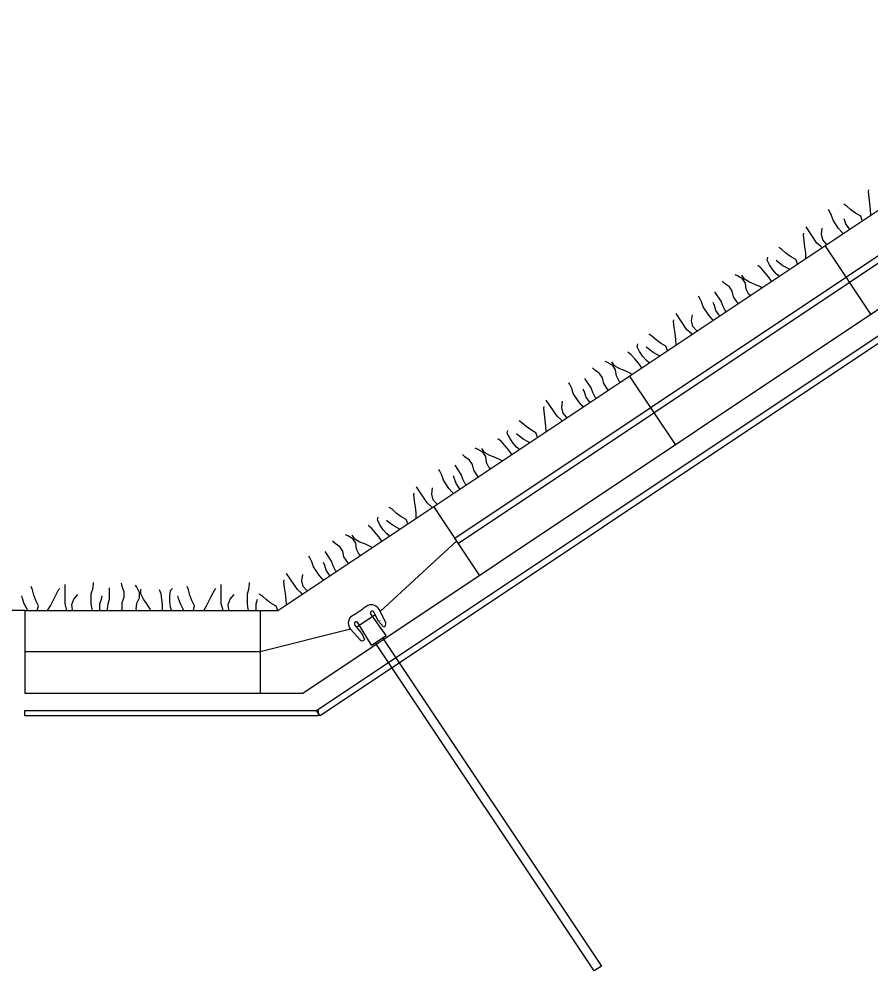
# Model space of a CAD drawing. Extents: x 638850 to 644908, y 297188 to 298900.
# Drawn here: x 643086.46 to 643123.82, y 297482.81 to 297524.54 of the extents above; entities that cross this region are included whole.
import ezdxf

# ---------------------------------------------------------------- set-up
doc = ezdxf.new("R2010")
doc.units = 0
for name, color, linetype in [('11', 7, 'Continuous'), ('4', 7, 'Continuous'), ('5', 7, 'Continuous'), ('7', 7, 'Continuous'), ('8', 7, 'Continuous'), ('9', 7, 'Continuous')]:
    doc.layers.add(name, color=color, linetype=linetype)

msp = doc.modelspace()

# ---------------------------------------------------------------- linework, layer by layer
at = {"layer": '11'}
msp.add_line((643086.719, 297498.614), (643066.201, 297498.614), dxfattribs=at)
at = {"layer": '4'}
for p, q in [((643105.653, 297501.669), (643102.3, 297498.571)), ((643102.083, 297498.423), (643101.278, 297497.881)), ((643101, 297497.802), (643097.033, 297496.806)), ((643097.033, 297496.806), (643086.719, 297496.806))]:
    msp.add_line(p, q, dxfattribs=at)
msp.add_lwpolyline([(643131.473, 297518.72), (643105.731, 297501.552), (643105.574, 297501.787), (643131.317, 297518.952)], close=True, dxfattribs=at)
at = {"layer": '5'}
for p, q in [((643097.81, 297498.614), (643284.835, 297623.344)), ((643098.909, 297494.997), (643285.932, 297619.725)), ((643123.817, 297511.609), (643121.811, 297514.619)), ((643115.239, 297505.886), (643113.23, 297508.897)), ((643106.658, 297500.165), (643104.65, 297503.174)), ((643086.719, 297498.614), (643097.81, 297498.614)), ((643086.719, 297498.614), (643086.719, 297494.997)), ((643097.033, 297498.614), (643097.033, 297494.997)), ((643086.719, 297494.997), (643098.909, 297494.997))]:
    msp.add_line(p, q, dxfattribs=at)
at = {"layer": '7'}
for p, q in [((643101.749, 297498.835), (643101.534, 297498.692)), ((643101.016, 297498.346), (643101.23, 297498.489)), ((643101.23, 297498.489), (643101.534, 297498.692)), ((643102.555, 297497.524), (643101.869, 297498.479)), ((643102.227, 297498.141), (643102.018, 297498.539)), ((643102.537, 297498.069), (643102.262, 297498.639)), ((643101.472, 297497.638), (643101.186, 297497.983)), ((643101.916, 297497.097), (643101.298, 297498.098)), ((643102.227, 297498.141), (643102.449, 297497.898)), ((643101.42, 297497.324), (643101, 297497.796)), ((643101.472, 297497.638), (643101.611, 297497.339)), ((643101.916, 297497.097), (643102.555, 297497.524)), ((643111.678, 297482.812), (643102.079, 297497.206)), ((643102.399, 297497.42), (643111.999, 297483.026)), ((643111.999, 297483.026), (643111.678, 297482.812))]:
    msp.add_line(p, q, dxfattribs=at)
for centre, radius, start, end in [((643101.902, 297498.466), 0.4, 25.6991, 112.5769), ((643101.298, 297498.063), 0.4, 134.8231, 221.7009), ((643101.946, 297498.504), 0.0807, 25.4951, 197.7987), ((643101.245, 297498.037), 0.0807, 49.6013, 221.9049), ((643102.334, 297498.09), 0.106, 117.5065, 119.2635), ((643102.429, 297498.017), 0.12, 279.84, 25.7), ((643101.51, 297497.404), 0.12, 221.7, 327.56)]:
    msp.add_arc(centre, radius, start, end, dxfattribs=at)
at = {"layer": '8'}
for points in [[(643286.548, 297618.639), (643099.662, 297494.003), (643099.506, 297494.235), (643286.392, 297618.873)], [(643099.584, 297494.003), (643086.708, 297494.003), (643086.708, 297494.235), (643099.584, 297494.235)]]:
    msp.add_lwpolyline(points, close=True, dxfattribs=at)
at = {"layer": '9'}
for p, q in [((643123.707, 297516.981), (643123.723, 297517.056)), ((643123.738, 297516.716), (643123.707, 297516.981)), ((643123.772, 297516.457), (643123.738, 297516.716)), ((643122.754, 297516.345), (643122.624, 297516.43)), ((643122.936, 297516.181), (643122.754, 297516.345)), ((643123.804, 297516.194), (643123.772, 297516.457)), ((643121.986, 297516.143), (643121.953, 297516.194)), ((643122.088, 297515.937), (643121.986, 297516.143)), ((643122.155, 297515.726), (643122.088, 297515.937)), ((643123.136, 297516.033), (643122.936, 297516.181)), ((643123.367, 297515.903), (643123.136, 297516.033)), ((643123.437, 297515.704), (643123.367, 297515.903)), ((643123.812, 297515.955), (643123.804, 297516.194)), ((643121.446, 297514.723), (643120.97, 297515.437)), ((643122.4, 297515.359), (643122.155, 297515.726)), ((643122.716, 297515.57), (643122.648, 297515.781)), ((643122.859, 297515.355), (643122.716, 297515.57)), ((643120.86, 297515.081), (643120.875, 297515.156)), ((643120.89, 297514.817), (643120.86, 297515.081)), ((643121.649, 297515.114), (643121.681, 297515.381)), ((643121.705, 297514.867), (643121.649, 297515.114)), ((643122.551, 297515.186), (643122.4, 297515.359)), ((643122.6, 297515.145), (643122.551, 297515.186)), ((643122.881, 297515.333), (643122.859, 297515.355)), ((643120.924, 297514.558), (643120.89, 297514.817)), ((643121.623, 297514.567), (643121.446, 297514.723)), ((643121.664, 297514.521), (643121.623, 297514.567)), ((643121.86, 297514.689), (643121.705, 297514.867)), ((643121.89, 297514.672), (643121.86, 297514.689)), ((643119.906, 297514.445), (643119.776, 297514.531)), ((643120.086, 297514.281), (643119.906, 297514.445)), ((643120.287, 297514.133), (643120.086, 297514.281)), ((643120.956, 297514.295), (643120.924, 297514.558)), ((643120.965, 297514.055), (643120.956, 297514.295)), ((643119.003, 297513.624), (643118.851, 297513.742)), ((643119.26, 297513.978), (643119.289, 297514.099)), ((643119.366, 297513.764), (643119.26, 297513.978)), ((643119.513, 297513.544), (643119.366, 297513.764)), ((643119.754, 297513.879), (643119.662, 297513.962)), ((643119.956, 297513.729), (643119.754, 297513.879)), ((643120.519, 297514.003), (643120.287, 297514.133)), ((643120.589, 297513.804), (643120.519, 297514.003)), ((643117.958, 297513.281), (643117.856, 297513.323)), ((643119.155, 297513.451), (643119.003, 297513.624)), ((643119.328, 297513.245), (643119.155, 297513.451)), ((643119.668, 297513.365), (643119.513, 297513.544)), ((643119.791, 297513.272), (643119.668, 297513.365)), ((643120.181, 297513.606), (643119.956, 297513.729)), ((643120.24, 297513.572), (643120.181, 297513.606)), ((643117.402, 297512.948), (643117.296, 297513.052)), ((643117.608, 297512.803), (643117.402, 297512.948)), ((643118.187, 297513.153), (643117.958, 297513.281)), ((643118.266, 297513.132), (643118.148, 297513.309)), ((643118.317, 297512.957), (643118.187, 297513.153)), ((643118.494, 297513.01), (643118.266, 297513.132)), ((643118.349, 297512.694), (643118.317, 297512.957)), ((643118.731, 297512.912), (643118.494, 297513.01)), ((643118.978, 297512.803), (643118.731, 297512.912)), ((643119.458, 297513.05), (643119.328, 297513.245)), ((643117.244, 297512.176), (643116.969, 297512.588)), ((643117.738, 297512.608), (643117.608, 297512.803)), ((643117.794, 297512.361), (643117.738, 297512.608)), ((643118.467, 297512.462), (643118.349, 297512.694)), ((643119.028, 297512.764), (643118.978, 297512.803)), ((643116.291, 297512.345), (643116.257, 297512.395)), ((643116.392, 297512.138), (643116.291, 297512.345)), ((643116.46, 297511.927), (643116.392, 297512.138)), ((643116.953, 297511.982), (643116.898, 297512.118)), ((643117.316, 297511.969), (643117.244, 297512.176)), ((643117.988, 297512.07), (643117.794, 297512.361)), ((643118.521, 297512.425), (643118.467, 297512.462)), ((643116.704, 297511.561), (643116.46, 297511.927)), ((643117.02, 297511.771), (643116.953, 297511.982)), ((643117.164, 297511.557), (643117.02, 297511.771)), ((643117.418, 297511.763), (643117.316, 297511.969)), ((643117.459, 297511.717), (643117.418, 297511.763)), ((643115.164, 297511.283), (643115.179, 297511.358)), ((643115.194, 297511.018), (643115.164, 297511.283)), ((643115.75, 297510.925), (643115.274, 297511.638)), ((643115.954, 297511.316), (643115.985, 297511.582)), ((643116.009, 297511.069), (643115.954, 297511.316)), ((643116.856, 297511.388), (643116.704, 297511.561)), ((643116.904, 297511.347), (643116.856, 297511.388)), ((643117.186, 297511.535), (643117.164, 297511.557)), ((643115.229, 297510.759), (643115.194, 297511.018)), ((643115.927, 297510.769), (643115.75, 297510.925)), ((643116.165, 297510.89), (643116.009, 297511.069)), ((643116.194, 297510.873), (643116.165, 297510.89)), ((643114.211, 297510.647), (643114.08, 297510.732)), ((643114.392, 297510.484), (643114.211, 297510.647)), ((643114.591, 297510.334), (643114.392, 297510.484)), ((643115.261, 297510.496), (643115.229, 297510.759)), ((643115.269, 297510.257), (643115.261, 297510.496)), ((643115.968, 297510.723), (643115.927, 297510.769)), ((643113.564, 297510.179), (643113.593, 297510.3)), ((643113.67, 297509.966), (643113.564, 297510.179)), ((643114.058, 297510.081), (643113.967, 297510.163)), ((643114.26, 297509.931), (643114.058, 297510.081)), ((643114.824, 297510.205), (643114.591, 297510.334)), ((643114.894, 297510.006), (643114.824, 297510.205)), ((643113.307, 297509.825), (643113.156, 297509.943)), ((643113.459, 297509.652), (643113.307, 297509.825)), ((643113.633, 297509.447), (643113.459, 297509.652)), ((643113.817, 297509.745), (643113.67, 297509.966)), ((643113.973, 297509.567), (643113.817, 297509.745)), ((643114.095, 297509.474), (643113.973, 297509.567)), ((643114.486, 297509.807), (643114.26, 297509.931)), ((643114.545, 297509.774), (643114.486, 297509.807)), ((643111.707, 297509.149), (643111.601, 297509.253)), ((643111.913, 297509.005), (643111.707, 297509.149)), ((643112.262, 297509.483), (643112.161, 297509.525)), ((643112.491, 297509.354), (643112.262, 297509.483)), ((643112.57, 297509.334), (643112.452, 297509.511)), ((643112.622, 297509.159), (643112.491, 297509.354)), ((643112.798, 297509.211), (643112.57, 297509.334)), ((643112.654, 297508.896), (643112.622, 297509.159)), ((643113.035, 297509.114), (643112.798, 297509.211)), ((643113.763, 297509.252), (643113.633, 297509.447)), ((643111.548, 297508.378), (643111.273, 297508.79)), ((643112.043, 297508.81), (643111.913, 297509.005)), ((643112.098, 297508.562), (643112.043, 297508.81)), ((643112.772, 297508.664), (643112.654, 297508.896)), ((643113.283, 297509.005), (643113.035, 297509.114)), ((643113.335, 297508.966), (643113.283, 297509.005)), ((643110.595, 297508.546), (643110.562, 297508.597)), ((643110.697, 297508.34), (643110.595, 297508.546)), ((643110.764, 297508.129), (643110.697, 297508.34)), ((643111.257, 297508.184), (643111.203, 297508.32)), ((643111.621, 297508.171), (643111.548, 297508.378)), ((643112.292, 297508.271), (643112.098, 297508.562)), ((643112.827, 297508.628), (643112.772, 297508.664)), ((643111.009, 297507.762), (643110.764, 297508.129)), ((643111.325, 297507.973), (643111.257, 297508.184)), ((643111.468, 297507.758), (643111.325, 297507.973)), ((643111.722, 297507.964), (643111.621, 297508.171)), ((643111.763, 297507.918), (643111.722, 297507.964)), ((643109.469, 297507.484), (643109.484, 297507.56)), ((643109.499, 297507.22), (643109.469, 297507.484)), ((643110.055, 297507.126), (643109.579, 297507.84)), ((643110.258, 297507.518), (643110.29, 297507.784)), ((643110.314, 297507.27), (643110.258, 297507.518)), ((643111.16, 297507.589), (643111.009, 297507.762)), ((643111.209, 297507.548), (643111.16, 297507.589)), ((643111.492, 297507.738), (643111.468, 297507.758)), ((643109.533, 297506.961), (643109.499, 297507.22)), ((643110.232, 297506.97), (643110.055, 297507.126)), ((643110.469, 297507.092), (643110.314, 297507.27)), ((643110.499, 297507.075), (643110.469, 297507.092)), ((643108.515, 297506.848), (643108.385, 297506.934)), ((643108.697, 297506.685), (643108.515, 297506.848)), ((643108.897, 297506.537), (643108.697, 297506.685)), ((643109.565, 297506.698), (643109.533, 297506.961)), ((643109.574, 297506.458), (643109.565, 297506.698)), ((643110.273, 297506.924), (643110.232, 297506.97)), ((643107.869, 297506.381), (643107.898, 297506.502)), ((643107.975, 297506.167), (643107.869, 297506.381)), ((643108.363, 297506.282), (643108.271, 297506.365)), ((643108.565, 297506.132), (643108.363, 297506.282)), ((643109.128, 297506.406), (643108.897, 297506.537)), ((643109.198, 297506.208), (643109.128, 297506.406)), ((643107.612, 297506.027), (643107.46, 297506.145)), ((643107.764, 297505.854), (643107.612, 297506.027)), ((643107.937, 297505.649), (643107.764, 297505.854)), ((643108.122, 297505.947), (643107.975, 297506.167)), ((643108.277, 297505.768), (643108.122, 297505.947)), ((643108.79, 297506.009), (643108.565, 297506.132)), ((643108.849, 297505.975), (643108.79, 297506.009)), ((643106.011, 297505.351), (643105.905, 297505.455)), ((643106.567, 297505.684), (643106.465, 297505.727)), ((643106.796, 297505.556), (643106.567, 297505.684)), ((643106.875, 297505.535), (643106.757, 297505.712)), ((643106.926, 297505.361), (643106.796, 297505.556)), ((643107.103, 297505.413), (643106.875, 297505.535)), ((643107.34, 297505.315), (643107.103, 297505.413)), ((643108.067, 297505.453), (643107.937, 297505.649)), ((643108.4, 297505.675), (643108.277, 297505.768)), ((643105.852, 297504.579), (643105.578, 297504.991)), ((643106.217, 297505.206), (643106.011, 297505.351)), ((643106.347, 297505.011), (643106.217, 297505.206)), ((643106.403, 297504.764), (643106.347, 297505.011)), ((643106.958, 297505.097), (643106.926, 297505.361)), ((643107.076, 297504.866), (643106.958, 297505.097)), ((643107.587, 297505.206), (643107.34, 297505.315)), ((643107.639, 297505.168), (643107.587, 297505.206)), ((643104.9, 297504.748), (643104.866, 297504.798)), ((643105.001, 297504.541), (643104.9, 297504.748)), ((643105.925, 297504.372), (643105.852, 297504.579)), ((643106.597, 297504.473), (643106.403, 297504.764)), ((643107.132, 297504.829), (643107.076, 297504.866)), ((643105.068, 297504.33), (643105.001, 297504.541)), ((643105.313, 297503.964), (643105.068, 297504.33)), ((643105.562, 297504.385), (643105.507, 297504.521)), ((643105.629, 297504.175), (643105.562, 297504.385)), ((643105.773, 297503.96), (643105.629, 297504.175)), ((643106.027, 297504.166), (643105.925, 297504.372)), ((643106.068, 297504.12), (643106.027, 297504.166)), ((643103.773, 297503.686), (643103.788, 297503.761)), ((643104.359, 297503.328), (643103.883, 297504.041)), ((643104.563, 297503.719), (643104.596, 297503.987)), ((643104.618, 297503.472), (643104.563, 297503.719)), ((643105.465, 297503.791), (643105.313, 297503.964)), ((643105.513, 297503.75), (643105.465, 297503.791)), ((643105.797, 297503.939), (643105.773, 297503.96)), ((643103.803, 297503.422), (643103.773, 297503.686)), ((643103.838, 297503.163), (643103.803, 297503.422)), ((643104.536, 297503.172), (643104.359, 297503.328)), ((643104.774, 297503.293), (643104.618, 297503.472)), ((643102.819, 297503.05), (643102.689, 297503.135)), ((643103.001, 297502.887), (643102.819, 297503.05)), ((643103.202, 297502.739), (643103.001, 297502.887)), ((643103.87, 297502.899), (643103.838, 297503.163)), ((643103.878, 297502.66), (643103.87, 297502.899)), ((643104.577, 297503.126), (643104.536, 297503.172)), ((643104.803, 297503.277), (643104.774, 297503.293)), ((643102.173, 297502.582), (643102.202, 297502.703)), ((643102.279, 297502.369), (643102.173, 297502.582)), ((643102.667, 297502.484), (643102.576, 297502.566)), ((643102.869, 297502.334), (643102.667, 297502.484)), ((643103.433, 297502.608), (643103.202, 297502.739)), ((643103.502, 297502.409), (643103.433, 297502.608)), ((643101.916, 297502.228), (643101.765, 297502.346)), ((643102.068, 297502.055), (643101.916, 297502.228)), ((643102.242, 297501.85), (643102.068, 297502.055)), ((643102.426, 297502.148), (643102.279, 297502.369)), ((643102.582, 297501.97), (643102.426, 297502.148)), ((643103.097, 297502.212), (643102.869, 297502.334)), ((643103.154, 297502.177), (643103.097, 297502.212)), ((643100.316, 297501.552), (643100.212, 297501.658)), ((643100.871, 297501.886), (643100.77, 297501.928)), ((643101.1, 297501.757), (643100.871, 297501.886)), ((643101.179, 297501.737), (643101.061, 297501.914)), ((643101.231, 297501.562), (643101.1, 297501.757)), ((643101.407, 297501.615), (643101.179, 297501.737)), ((643102.372, 297501.655), (643102.242, 297501.85)), ((643102.704, 297501.877), (643102.582, 297501.97)), ((643100.522, 297501.408), (643100.316, 297501.552)), ((643100.652, 297501.213), (643100.522, 297501.408)), ((643100.707, 297500.965), (643100.652, 297501.213)), ((643101.263, 297501.299), (643101.231, 297501.562)), ((643101.381, 297501.067), (643101.263, 297501.299)), ((643101.646, 297501.518), (643101.407, 297501.615)), ((643101.892, 297501.408), (643101.646, 297501.518)), ((643101.944, 297501.37), (643101.892, 297501.408)), ((643099.204, 297500.949), (643099.171, 297501)), ((643099.305, 297500.743), (643099.204, 297500.949)), ((643100.157, 297500.781), (643099.882, 297501.193)), ((643100.901, 297500.674), (643100.707, 297500.965)), ((643101.436, 297501.031), (643101.381, 297501.067)), ((643099.373, 297500.532), (643099.305, 297500.743)), ((643099.618, 297500.165), (643099.373, 297500.532)), ((643099.866, 297500.587), (643099.812, 297500.723)), ((643099.934, 297500.376), (643099.866, 297500.587)), ((643100.23, 297500.574), (643100.157, 297500.781)), ((643100.331, 297500.367), (643100.23, 297500.574)), ((643098.078, 297499.887), (643098.093, 297499.963)), ((643098.664, 297499.529), (643098.188, 297500.243)), ((643098.867, 297499.921), (643098.9, 297500.188)), ((643099.769, 297499.993), (643099.618, 297500.165)), ((643099.817, 297499.952), (643099.769, 297499.993)), ((643100.077, 297500.161), (643099.934, 297500.376)), ((643100.101, 297500.141), (643100.077, 297500.161)), ((643100.372, 297500.321), (643100.331, 297500.367)), ((643087.048, 297499.523), (643086.988, 297499.666)), ((643088.195, 297499.523), (643088.249, 297499.577)), ((643088.483, 297498.9), (643088.483, 297499.757)), ((643089.63, 297499.34), (643089.691, 297499.553)), ((643089.691, 297499.553), (643089.721, 297499.781)), ((643089.721, 297499.781), (643089.721, 297499.842)), ((643090.42, 297499.112), (643090.42, 297499.607)), ((643090.98, 297499.666), (643090.95, 297499.811)), ((643091.072, 297499.431), (643090.98, 297499.666)), ((643091.627, 297499.636), (643091.567, 297499.727)), ((643091.747, 297499.401), (643091.627, 297499.636)), ((643091.801, 297499.34), (643091.801, 297499.553)), ((643093.097, 297499.492), (643093.189, 297499.577)), ((643093.894, 297499.523), (643093.833, 297499.666)), ((643095.041, 297499.523), (643095.095, 297499.577)), ((643095.329, 297498.9), (643095.329, 297499.757)), ((643096.476, 297499.34), (643096.537, 297499.553)), ((643096.537, 297499.553), (643096.567, 297499.781)), ((643096.567, 297499.781), (643096.567, 297499.842)), ((643098.108, 297499.623), (643098.078, 297499.887)), ((643098.142, 297499.364), (643098.108, 297499.623)), ((643098.923, 297499.673), (643098.867, 297499.921)), ((643099.078, 297499.495), (643098.923, 297499.673)), ((643086.608, 297499.136), (643086.577, 297499.256)), ((643086.692, 297498.9), (643086.608, 297499.136)), ((643087.109, 297499.286), (643087.048, 297499.523)), ((643087.192, 297499.052), (643087.109, 297499.286)), ((643087.958, 297499.052), (643088.073, 297499.286)), ((643088.073, 297499.286), (643088.195, 297499.523)), ((643088.87, 297499.112), (643089.044, 297499.316)), ((643089.63, 297498.9), (643089.63, 297499.34)), ((643090.071, 297499.112), (643090.101, 297499.256)), ((643090.98, 297498.96), (643091.072, 297499.197)), ((643091.072, 297499.197), (643091.072, 297499.431)), ((643091.627, 297498.93), (643091.747, 297499.167)), ((643091.747, 297499.167), (643091.747, 297499.401)), ((643091.923, 297499.112), (643091.801, 297499.34)), ((643092.687, 297499.34), (643092.626, 297499.523)), ((643092.717, 297499.112), (643092.687, 297499.34)), ((643093.067, 297499.256), (643093.097, 297499.492)), ((643093.067, 297498.991), (643093.067, 297499.256)), ((643093.453, 297499.136), (643093.423, 297499.256)), ((643093.538, 297498.9), (643093.453, 297499.136)), ((643093.953, 297499.286), (643093.894, 297499.523)), ((643094.038, 297499.052), (643093.953, 297499.286)), ((643094.804, 297499.052), (643094.919, 297499.286)), ((643094.919, 297499.286), (643095.041, 297499.523)), ((643095.716, 297499.112), (643095.89, 297499.316)), ((643096.476, 297498.9), (643096.476, 297499.34)), ((643097.124, 297499.251), (643096.994, 297499.337)), ((643097.306, 297499.088), (643097.124, 297499.251)), ((643098.174, 297499.101), (643098.142, 297499.364)), ((643098.841, 297499.373), (643098.664, 297499.529)), ((643098.882, 297499.328), (643098.841, 297499.373)), ((643099.108, 297499.478), (643099.078, 297499.495)), ((643086.812, 297498.672), (643086.692, 297498.9)), ((643087.313, 297498.815), (643087.192, 297499.052)), ((643087.261, 297498.611), (643087.313, 297498.815)), ((643087.713, 297498.611), (643087.839, 297498.815)), ((643087.839, 297498.815), (643087.958, 297499.052)), ((643088.544, 297498.672), (643088.483, 297498.9)), ((643088.779, 297498.876), (643088.87, 297499.112)), ((643088.809, 297498.641), (643088.779, 297498.876)), ((643089.66, 297498.672), (643089.63, 297498.9)), ((643090.01, 297498.9), (643090.071, 297499.112)), ((643090.01, 297498.641), (643090.01, 297498.9)), ((643090.336, 297498.672), (643090.366, 297498.9)), ((643090.366, 297498.9), (643090.42, 297499.112)), ((643090.98, 297498.611), (643090.98, 297498.96)), ((643091.597, 297498.672), (643091.627, 297498.93)), ((643092.066, 297498.9), (643091.923, 297499.112)), ((643092.212, 297498.672), (643092.066, 297498.9)), ((643092.748, 297498.845), (643092.717, 297499.112)), ((643092.748, 297498.611), (643092.748, 297498.845)), ((643093.097, 297498.756), (643093.067, 297498.991)), ((643093.147, 297498.611), (643093.097, 297498.756)), ((643093.658, 297498.672), (643093.538, 297498.9)), ((643094.159, 297498.815), (643094.038, 297499.052)), ((643094.107, 297498.611), (643094.159, 297498.815)), ((643094.559, 297498.611), (643094.685, 297498.815)), ((643094.685, 297498.815), (643094.804, 297499.052)), ((643095.39, 297498.672), (643095.329, 297498.9)), ((643095.625, 297498.876), (643095.716, 297499.112)), ((643095.655, 297498.641), (643095.625, 297498.876)), ((643096.506, 297498.672), (643096.476, 297498.9)), ((643096.856, 297498.9), (643096.917, 297499.112)), ((643096.856, 297498.641), (643096.856, 297498.9)), ((643097.506, 297498.94), (643097.306, 297499.088)), ((643097.737, 297498.809), (643097.506, 297498.94)), ((643097.807, 297498.611), (643097.737, 297498.809)), ((643098.183, 297498.861), (643098.174, 297499.101)), ((643086.842, 297498.611), (643086.812, 297498.672)), ((643088.553, 297498.611), (643088.544, 297498.672)), ((643088.824, 297498.611), (643088.809, 297498.641)), ((643089.678, 297498.611), (643089.66, 297498.672)), ((643090.016, 297498.611), (643090.01, 297498.641)), ((643090.344, 297498.611), (643090.336, 297498.672)), ((643091.621, 297498.611), (643091.597, 297498.672)), ((643092.231, 297498.611), (643092.212, 297498.672)), ((643093.688, 297498.611), (643093.658, 297498.672)), ((643095.399, 297498.611), (643095.39, 297498.672)), ((643095.67, 297498.611), (643095.655, 297498.641)), ((643096.524, 297498.611), (643096.506, 297498.672)), ((643096.862, 297498.611), (643096.856, 297498.641))]:
    msp.add_line(p, q, dxfattribs=at)

doc.saveas('drawing.dxf')
